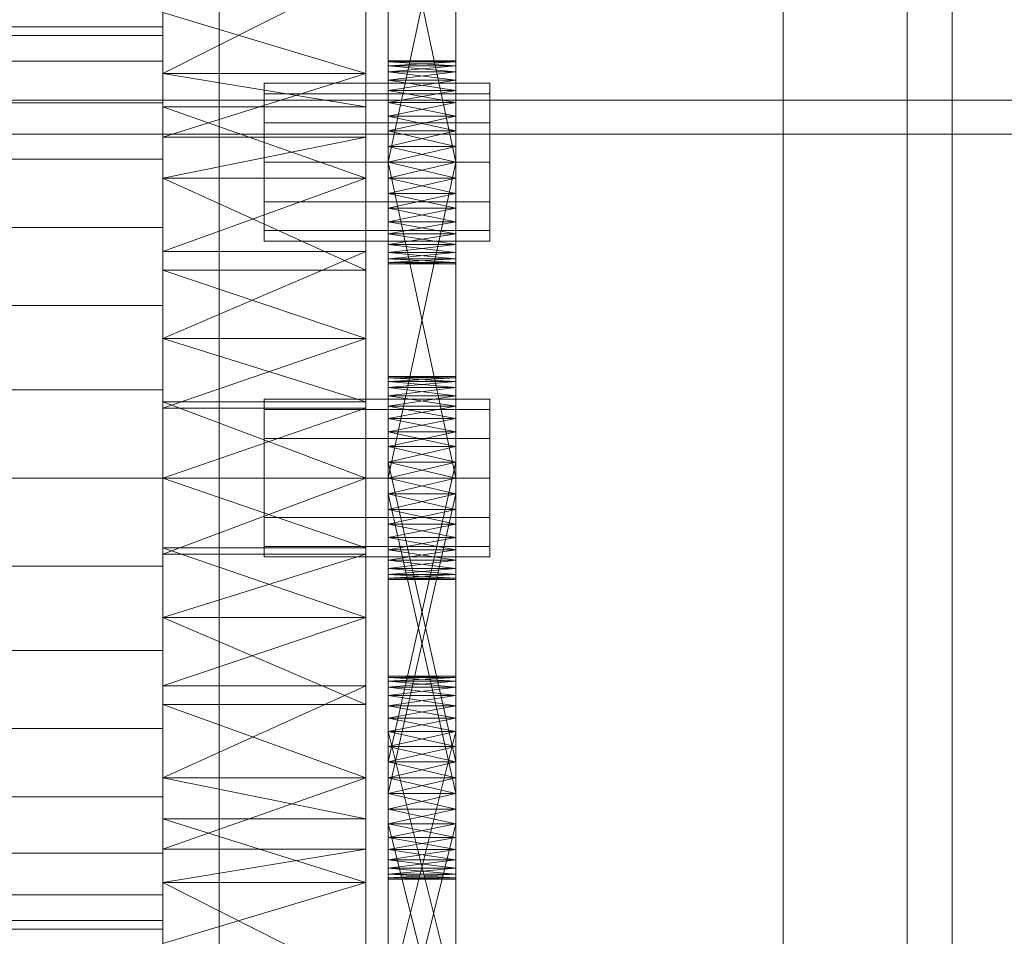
# Model space of a CAD drawing. Header units: millimetres. Extents: x -4738 to 65662, y -68080 to 6847.
# Tile 381 of 656: x 1417 to 1505, y -34674 to -34593. Entities that reach past the tile are written whole.
import ezdxf

# ---------------------------------------------------------------- set-up
doc = ezdxf.new("R2010")
doc.units = ezdxf.units.MM
doc.layers.add('frontal_C03', color=7, linetype='Continuous', lineweight=0)
doc.layers.add('frontal_secador', color=7, linetype='Continuous', lineweight=0)

msp = doc.modelspace()

# ---------------------------------------------------------------- linework, layer by layer
at = {"layer": 'frontal_C03'}
for p, q in [((1435, -34954.179), (1435, -32259.264)), ((1496, -34954.179), (1496, -32259.264)), ((1500, -32259.264), (1500, -34954.179)), ((1435, -32263.162), (1435, -34958.077)), ((1500, -34958.077), (1500, -32263.162)), ((1435, -35437.51), (1435, -32742.595)), ((1500, -32742.595), (1500, -35437.51)), ((1435, -32746.492), (1435, -35441.408)), ((1496, -32746.492), (1496, -35441.408)), ((1500, -35441.408), (1500, -32746.492)), ((1485, -35988), (1485, -33007.45)), ((1485, -35988), (1485, -33563.95)), ((1485, -35988), (1485, -34173.45))]:
    msp.add_line(p, q, dxfattribs=at)
at = {"layer": 'frontal_secador'}
for p, q in [((1430, -34563.11), (1430, -34597.635)), ((1430, -34563.11), (1430, -34645.858)), ((1448, -34597.635), (1448, -34563.11)), ((1448, -34645.858), (1448, -34563.11)), ((1450, -34608.281), (1450, -34569.481)), ((1456, -34569.481), (1456, -34608.281)), ((1450, -34571.136), (1450, -34608.281)), ((1456, -34608.281), (1456, -34571.136)), ((1450, -34608.281), (1450, -34573.414)), ((1456, -34573.414), (1456, -34608.281)), ((1450, -34605.5), (1450, -34576.092)), ((1450, -34608.281), (1450, -34576.092)), ((1456, -34576.092), (1456, -34605.5)), ((1456, -34576.092), (1456, -34608.281)), ((1430, -34577.639), (1430, -34597.635)), ((1430, -34621.142), (1430, -34577.639)), ((1430, -34669.365), (1430, -34577.639)), ((1430, -34577.639), (1430, -34645.858)), ((1430, -34711.527), (1430, -34577.639)), ((1448, -34597.635), (1448, -34577.639)), ((1448, -34577.639), (1448, -34621.142)), ((1448, -34577.639), (1448, -34669.365)), ((1448, -34645.858), (1448, -34577.639)), ((1448, -34577.639), (1448, -34711.527)), ((1450, -34577.5), (1450, -34605.5)), ((1456, -34605.5), (1450, -34577.5)), ((1456, -34577.5), (1450, -34605.5)), ((1456, -34605.5), (1456, -34577.5)), ((1430, -34597.635), (1430, -34582.194)), ((1448, -34582.194), (1448, -34597.635)), ((1430, -34588.565), (1430, -34597.635)), ((1448, -34588.565), (1430, -34597.635)), ((1448, -34597.635), (1448, -34588.565)), ((1430, -34597.635), (1430, -34592.223)), ((1448, -34597.635), (1430, -34592.223)), ((1448, -34592.223), (1448, -34597.635)), ((1430, -34593.5), (1325, -34593.5)), ((1430, -34594.269), (1430, -34593.5)), ((1430, -34594.269), (1325, -34594.269)), ((1430, -34596.545), (1430, -34594.269)), ((1430, -34596.545), (1325, -34596.545)), ((1430, -34600.241), (1430, -34596.545)), ((1450, -34596.611), (1450, -34596.5)), ((1456, -34596.611), (1450, -34596.5)), ((1456, -34596.5), (1450, -34596.5)), ((1456, -34596.5), (1450, -34596.611)), ((1450, -34596.611), (1450, -34597.481)), ((1450, -34596.941), (1450, -34596.611)), ((1450, -34596.611), (1450, -34599.136)), ((1456, -34596.941), (1450, -34596.611)), ((1456, -34596.611), (1450, -34596.611)), ((1456, -34596.611), (1450, -34596.941)), ((1456, -34596.611), (1456, -34596.5)), ((1456, -34597.481), (1456, -34596.611)), ((1456, -34596.611), (1456, -34596.941)), ((1456, -34599.136), (1456, -34596.611)), ((1450, -34597.481), (1450, -34596.941)), ((1456, -34597.481), (1450, -34596.941)), ((1456, -34596.941), (1450, -34596.941)), ((1456, -34596.941), (1450, -34597.481)), ((1450, -34597.481), (1450, -34599.136)), ((1450, -34598.219), (1450, -34597.481)), ((1450, -34601.414), (1450, -34597.481)), ((1450, -34636.281), (1450, -34597.481)), ((1456, -34598.219), (1450, -34597.481)), ((1456, -34597.481), (1450, -34597.481)), ((1456, -34597.481), (1450, -34598.219)), ((1456, -34596.941), (1456, -34597.481)), ((1456, -34599.136), (1456, -34597.481)), ((1456, -34597.481), (1456, -34598.219)), ((1456, -34597.481), (1456, -34601.414)), ((1456, -34597.481), (1456, -34636.281)), ((1430, -34597.635), (1430, -34615.058)), ((1430, -34600.589), (1430, -34597.635)), ((1430, -34597.635), (1430, -34621.142)), ((1430, -34597.635), (1430, -34603.268)), ((1430, -34597.635), (1430, -34645.858)), ((1448, -34600.589), (1430, -34597.635)), ((1448, -34597.635), (1430, -34597.635)), ((1448, -34597.635), (1430, -34603.268)), ((1448, -34615.058), (1448, -34597.635)), ((1448, -34597.635), (1448, -34600.589)), ((1448, -34621.142), (1448, -34597.635)), ((1448, -34603.268), (1448, -34597.635)), ((1448, -34645.858), (1448, -34597.635)), ((1450, -34599.136), (1450, -34598.219)), ((1456, -34599.136), (1450, -34598.219)), ((1456, -34598.219), (1450, -34598.219)), ((1456, -34598.219), (1450, -34599.136)), ((1456, -34598.219), (1456, -34599.136)), ((1439, -34599.438), (1439, -34598.5)), ((1459, -34598.5), (1439, -34598.5)), ((1450, -34599.136), (1450, -34601.414)), ((1450, -34600.21), (1450, -34599.136)), ((1450, -34599.136), (1450, -34604.092)), ((1450, -34599.136), (1450, -34636.281)), ((1456, -34600.21), (1450, -34599.136)), ((1456, -34599.136), (1450, -34599.136)), ((1456, -34599.136), (1450, -34600.21)), ((1456, -34601.414), (1456, -34599.136)), ((1456, -34599.136), (1456, -34600.21)), ((1456, -34604.092), (1456, -34599.136)), ((1456, -34636.281), (1456, -34599.136)), ((1459, -34599.438), (1459, -34598.5)), ((1400, -34600), (1790, -34600)), ((1439, -34602), (1439, -34599.438)), ((1459, -34599.438), (1439, -34599.438)), ((1459, -34602), (1459, -34599.438)), ((1430, -34600.241), (1325, -34600.241)), ((1430, -34605.216), (1430, -34600.241)), ((1430, -34600.589), (1430, -34615.058)), ((1430, -34606.925), (1430, -34600.589)), ((1448, -34606.925), (1430, -34600.589)), ((1448, -34600.589), (1430, -34600.589)), ((1448, -34615.058), (1448, -34600.589)), ((1448, -34600.589), (1448, -34606.925)), ((1450, -34601.414), (1450, -34600.21)), ((1456, -34601.414), (1450, -34600.21)), ((1456, -34600.21), (1450, -34600.21)), ((1456, -34600.21), (1450, -34601.414)), ((1456, -34600.21), (1456, -34601.414)), ((1450, -34601.414), (1450, -34604.092)), ((1450, -34602.719), (1450, -34601.414)), ((1450, -34636.281), (1450, -34601.414)), ((1456, -34602.719), (1450, -34601.414)), ((1456, -34601.414), (1450, -34601.414)), ((1456, -34601.414), (1450, -34602.719)), ((1456, -34604.092), (1456, -34601.414)), ((1456, -34601.414), (1456, -34602.719)), ((1456, -34601.414), (1456, -34636.281)), ((1439, -34605.5), (1439, -34602)), ((1459, -34602), (1439, -34602)), ((1450, -34604.092), (1450, -34602.719)), ((1456, -34604.092), (1450, -34602.719)), ((1456, -34602.719), (1450, -34602.719)), ((1456, -34602.719), (1450, -34604.092)), ((1456, -34602.719), (1456, -34604.092)), ((1459, -34605.5), (1459, -34602)), ((1400, -34603), (1790, -34603)), ((1430, -34613.424), (1430, -34603.268)), ((1430, -34603.268), (1430, -34606.925)), ((1430, -34621.142), (1430, -34603.268)), ((1448, -34603.268), (1430, -34603.268)), ((1448, -34603.268), (1430, -34606.925)), ((1448, -34603.268), (1448, -34613.424)), ((1448, -34606.925), (1448, -34603.268)), ((1448, -34603.268), (1448, -34621.142)), ((1450, -34633.5), (1450, -34604.092)), ((1450, -34604.092), (1450, -34605.5)), ((1450, -34636.281), (1450, -34604.092)), ((1456, -34605.5), (1450, -34604.092)), ((1456, -34604.092), (1450, -34604.092)), ((1456, -34604.092), (1450, -34605.5)), ((1456, -34604.092), (1456, -34633.5)), ((1456, -34605.5), (1456, -34604.092)), ((1456, -34604.092), (1456, -34636.281)), ((1430, -34605.216), (1325, -34605.216)), ((1430, -34611.277), (1430, -34605.216)), ((1439, -34605.5), (1439, -34609)), ((1439, -34605.5), (1459, -34605.5)), ((1450, -34605.5), (1450, -34633.5)), ((1456, -34633.5), (1450, -34605.5)), ((1456, -34605.5), (1450, -34605.5)), ((1456, -34605.5), (1450, -34633.5)), ((1450, -34608.281), (1450, -34605.5)), ((1450, -34605.5), (1450, -34606.908)), ((1456, -34605.5), (1450, -34606.908)), ((1456, -34606.908), (1450, -34605.5)), ((1456, -34633.5), (1456, -34605.5)), ((1456, -34605.5), (1456, -34608.281)), ((1456, -34606.908), (1456, -34605.5)), ((1459, -34609), (1459, -34605.5)), ((1430, -34615.058), (1430, -34606.925)), ((1430, -34606.925), (1430, -34613.424)), ((1448, -34615.058), (1430, -34606.925)), ((1448, -34606.925), (1430, -34606.925)), ((1448, -34606.925), (1430, -34613.424)), ((1448, -34606.925), (1448, -34615.058)), ((1448, -34613.424), (1448, -34606.925)), ((1450, -34606.908), (1450, -34608.281)), ((1456, -34606.908), (1450, -34606.908)), ((1456, -34606.908), (1450, -34608.281)), ((1456, -34608.281), (1450, -34606.908)), ((1456, -34608.281), (1456, -34606.908)), ((1450, -34610.79), (1450, -34608.281)), ((1450, -34608.281), (1450, -34609.586)), ((1450, -34612.781), (1450, -34608.281)), ((1450, -34614.5), (1450, -34608.281)), ((1456, -34608.281), (1450, -34608.281)), ((1456, -34608.281), (1450, -34609.586)), ((1456, -34609.586), (1450, -34608.281)), ((1456, -34608.281), (1456, -34610.79)), ((1456, -34609.586), (1456, -34608.281)), ((1456, -34608.281), (1456, -34612.781)), ((1456, -34608.281), (1456, -34614.5)), ((1439, -34609), (1439, -34611.562)), ((1459, -34609), (1439, -34609)), ((1450, -34609.586), (1450, -34610.79)), ((1456, -34609.586), (1450, -34609.586)), ((1456, -34609.586), (1450, -34610.79)), ((1456, -34610.79), (1450, -34609.586)), ((1456, -34610.79), (1456, -34609.586)), ((1459, -34609), (1459, -34611.562)), ((1430, -34611.277), (1325, -34611.277)), ((1430, -34618.193), (1430, -34611.277)), ((1450, -34612.781), (1450, -34610.79)), ((1450, -34610.79), (1450, -34611.864)), ((1456, -34610.79), (1450, -34610.79)), ((1456, -34610.79), (1450, -34611.864)), ((1456, -34611.864), (1450, -34610.79)), ((1456, -34610.79), (1456, -34612.781)), ((1456, -34611.864), (1456, -34610.79)), ((1439, -34611.562), (1439, -34612.5)), ((1459, -34611.562), (1439, -34611.562)), ((1450, -34611.864), (1450, -34612.781)), ((1456, -34611.864), (1450, -34611.864)), ((1456, -34611.864), (1450, -34612.781)), ((1456, -34612.781), (1450, -34611.864)), ((1456, -34612.781), (1456, -34611.864)), ((1459, -34611.562), (1459, -34612.5)), ((1459, -34612.5), (1439, -34612.5)), ((1450, -34614.059), (1450, -34612.781)), ((1450, -34612.781), (1450, -34613.519)), ((1450, -34614.5), (1450, -34612.781)), ((1456, -34612.781), (1450, -34612.781)), ((1456, -34612.781), (1450, -34613.519)), ((1456, -34613.519), (1450, -34612.781)), ((1456, -34612.781), (1456, -34614.059)), ((1456, -34613.519), (1456, -34612.781)), ((1456, -34612.781), (1456, -34614.5)), ((1430, -34613.424), (1430, -34621.142)), ((1448, -34613.424), (1430, -34613.424)), ((1448, -34613.424), (1430, -34621.142)), ((1448, -34621.142), (1448, -34613.424)), ((1450, -34613.519), (1450, -34614.059)), ((1456, -34613.519), (1450, -34613.519)), ((1456, -34613.519), (1450, -34614.059)), ((1456, -34614.059), (1450, -34613.519)), ((1450, -34614.5), (1450, -34614.059)), ((1450, -34614.059), (1450, -34614.389)), ((1456, -34614.059), (1450, -34614.059)), ((1456, -34614.059), (1450, -34614.389)), ((1456, -34614.389), (1450, -34614.059)), ((1456, -34614.059), (1456, -34613.519)), ((1456, -34614.059), (1456, -34614.5)), ((1456, -34614.389), (1456, -34614.059)), ((1450, -34614.389), (1450, -34614.5)), ((1456, -34614.389), (1450, -34614.389)), ((1456, -34614.389), (1450, -34614.5)), ((1456, -34614.5), (1450, -34614.389)), ((1456, -34614.5), (1450, -34614.5)), ((1456, -34614.5), (1456, -34614.389)), ((1430, -34621.142), (1430, -34615.058)), ((1448, -34621.142), (1430, -34615.058)), ((1448, -34615.058), (1430, -34615.058)), ((1448, -34615.058), (1448, -34621.142)), ((1430, -34618.193), (1325, -34618.193)), ((1430, -34625.696), (1430, -34618.193)), ((1430, -34621.142), (1430, -34639.698)), ((1430, -34626.753), (1430, -34621.142)), ((1430, -34621.142), (1430, -34645.858)), ((1430, -34621.142), (1430, -34627.302)), ((1430, -34669.365), (1430, -34621.142)), ((1448, -34626.753), (1430, -34621.142)), ((1448, -34621.142), (1430, -34621.142)), ((1448, -34621.142), (1430, -34627.302)), ((1448, -34639.698), (1448, -34621.142)), ((1448, -34621.142), (1448, -34626.753)), ((1448, -34645.858), (1448, -34621.142)), ((1448, -34627.302), (1448, -34621.142)), ((1448, -34621.142), (1448, -34669.365)), ((1450, -34624.611), (1450, -34624.5)), ((1456, -34624.611), (1450, -34624.5)), ((1456, -34624.5), (1450, -34624.5)), ((1456, -34624.5), (1450, -34624.611)), ((1450, -34624.5), (1450, -34624.941)), ((1450, -34624.5), (1450, -34626.219)), ((1456, -34624.611), (1456, -34624.5)), ((1456, -34624.941), (1456, -34624.5)), ((1456, -34626.219), (1456, -34624.5)), ((1450, -34624.611), (1450, -34625.481)), ((1450, -34624.941), (1450, -34624.611)), ((1450, -34624.611), (1450, -34627.136)), ((1450, -34624.611), (1450, -34632.092)), ((1450, -34629.414), (1450, -34624.611)), ((1456, -34624.941), (1450, -34624.611)), ((1456, -34624.611), (1450, -34624.611)), ((1456, -34624.611), (1450, -34624.941)), ((1450, -34625.481), (1450, -34624.941)), ((1456, -34625.481), (1450, -34624.941)), ((1456, -34624.941), (1450, -34624.941)), ((1456, -34624.941), (1450, -34625.481)), ((1450, -34624.941), (1450, -34626.219)), ((1450, -34625.481), (1450, -34627.136)), ((1450, -34626.219), (1450, -34625.481)), ((1450, -34629.414), (1450, -34625.481)), ((1456, -34626.219), (1450, -34625.481)), ((1456, -34625.481), (1450, -34625.481)), ((1456, -34625.481), (1450, -34626.219)), ((1456, -34625.481), (1456, -34624.611)), ((1456, -34624.611), (1456, -34624.941)), ((1456, -34627.136), (1456, -34624.611)), ((1456, -34632.092), (1456, -34624.611)), ((1456, -34624.611), (1456, -34629.414)), ((1456, -34624.941), (1456, -34625.481)), ((1456, -34626.219), (1456, -34624.941)), ((1456, -34627.136), (1456, -34625.481)), ((1456, -34625.481), (1456, -34626.219)), ((1456, -34625.481), (1456, -34629.414)), ((1430, -34625.696), (1325, -34625.696)), ((1430, -34633.5), (1430, -34625.696)), ((1450, -34627.136), (1450, -34626.219)), ((1456, -34627.136), (1450, -34626.219)), ((1456, -34626.219), (1450, -34626.219)), ((1456, -34626.219), (1450, -34627.136)), ((1450, -34626.219), (1450, -34628.21)), ((1450, -34626.219), (1450, -34630.719)), ((1450, -34626.219), (1450, -34661.483)), ((1450, -34664.161), (1450, -34626.219)), ((1456, -34626.219), (1456, -34627.136)), ((1456, -34628.21), (1456, -34626.219)), ((1456, -34630.719), (1456, -34626.219)), ((1456, -34661.483), (1456, -34626.219)), ((1456, -34626.219), (1456, -34664.161)), ((1430, -34626.753), (1430, -34639.698)), ((1430, -34633.5), (1430, -34626.753)), ((1448, -34633.5), (1430, -34626.753)), ((1448, -34626.753), (1430, -34626.753)), ((1439, -34627.438), (1439, -34626.5)), ((1459, -34626.5), (1439, -34626.5)), ((1448, -34639.698), (1448, -34626.753)), ((1448, -34626.753), (1448, -34633.5)), ((1450, -34627.136), (1450, -34629.414)), ((1450, -34628.21), (1450, -34627.136)), ((1450, -34627.136), (1450, -34632.092)), ((1456, -34628.21), (1450, -34627.136)), ((1456, -34627.136), (1450, -34627.136)), ((1456, -34627.136), (1450, -34628.21)), ((1456, -34629.414), (1456, -34627.136)), ((1456, -34627.136), (1456, -34628.21)), ((1456, -34632.092), (1456, -34627.136)), ((1459, -34627.438), (1459, -34626.5)), ((1430, -34640.247), (1430, -34627.302)), ((1430, -34627.302), (1430, -34633.5)), ((1430, -34645.858), (1430, -34627.302)), ((1448, -34627.302), (1430, -34627.302)), ((1448, -34627.302), (1430, -34633.5)), ((1439, -34630), (1439, -34627.438)), ((1459, -34627.438), (1439, -34627.438)), ((1448, -34627.302), (1448, -34640.247)), ((1448, -34633.5), (1448, -34627.302)), ((1448, -34627.302), (1448, -34645.858)), ((1459, -34630), (1459, -34627.438)), ((1450, -34629.414), (1450, -34628.21)), ((1456, -34629.414), (1450, -34628.21)), ((1456, -34628.21), (1450, -34628.21)), ((1456, -34628.21), (1450, -34629.414)), ((1450, -34628.21), (1450, -34630.719)), ((1456, -34628.21), (1456, -34629.414)), ((1456, -34630.719), (1456, -34628.21)), ((1450, -34629.414), (1450, -34632.092)), ((1450, -34630.719), (1450, -34629.414)), ((1450, -34660.075), (1450, -34629.414)), ((1450, -34665.365), (1450, -34629.414)), ((1450, -34668.635), (1450, -34629.414)), ((1456, -34630.719), (1450, -34629.414)), ((1456, -34629.414), (1450, -34629.414)), ((1456, -34629.414), (1450, -34630.719)), ((1456, -34632.092), (1456, -34629.414)), ((1456, -34629.414), (1456, -34630.719)), ((1456, -34629.414), (1456, -34660.075)), ((1456, -34629.414), (1456, -34665.365)), ((1456, -34629.414), (1456, -34668.635)), ((1439, -34633.5), (1439, -34630)), ((1459, -34630), (1439, -34630)), ((1450, -34632.092), (1450, -34630.719)), ((1456, -34632.092), (1450, -34630.719)), ((1456, -34630.719), (1450, -34630.719)), ((1456, -34630.719), (1450, -34632.092)), ((1450, -34630.719), (1450, -34658.668)), ((1450, -34633.5), (1450, -34630.719)), ((1450, -34630.719), (1450, -34661.483)), ((1450, -34664.161), (1450, -34630.719)), ((1456, -34630.719), (1456, -34632.092)), ((1456, -34658.668), (1456, -34630.719)), ((1456, -34630.719), (1456, -34633.5)), ((1456, -34661.483), (1456, -34630.719)), ((1456, -34630.719), (1456, -34664.161)), ((1459, -34633.5), (1459, -34630)), ((1450, -34632.092), (1450, -34634.908)), ((1450, -34633.5), (1450, -34632.092)), ((1450, -34660.075), (1450, -34632.092)), ((1450, -34632.092), (1450, -34658.668)), ((1450, -34632.092), (1450, -34662.857)), ((1450, -34632.092), (1450, -34665.365)), ((1450, -34632.092), (1450, -34668.635)), ((1456, -34633.5), (1450, -34632.092)), ((1456, -34632.092), (1450, -34632.092)), ((1456, -34632.092), (1450, -34658.668)), ((1456, -34658.668), (1450, -34632.092)), ((1456, -34632.092), (1450, -34633.5)), ((1456, -34634.908), (1456, -34632.092)), ((1456, -34632.092), (1456, -34633.5)), ((1456, -34632.092), (1456, -34660.075)), ((1456, -34658.668), (1456, -34632.092)), ((1456, -34662.857), (1456, -34632.092)), ((1456, -34665.365), (1456, -34632.092)), ((1456, -34668.635), (1456, -34632.092)), ((1325, -34633.5), (1430, -34633.5)), ((1430, -34641.304), (1430, -34633.5)), ((1430, -34639.698), (1430, -34633.5)), ((1430, -34633.5), (1430, -34640.247)), ((1430, -34633.5), (1448, -34633.5)), ((1448, -34633.5), (1430, -34640.247)), ((1448, -34639.698), (1430, -34633.5)), ((1439, -34633.5), (1439, -34637)), ((1439, -34633.5), (1459, -34633.5)), ((1448, -34633.5), (1448, -34639.698)), ((1448, -34640.247), (1448, -34633.5)), ((1450, -34636.281), (1450, -34633.5)), ((1450, -34633.5), (1450, -34634.908)), ((1450, -34633.5), (1456, -34633.5)), ((1456, -34633.5), (1450, -34634.908)), ((1456, -34634.908), (1450, -34633.5)), ((1450, -34661.483), (1450, -34633.5)), ((1450, -34664.161), (1450, -34633.5)), ((1456, -34633.5), (1456, -34636.281)), ((1456, -34634.908), (1456, -34633.5)), ((1456, -34633.5), (1456, -34661.483)), ((1456, -34633.5), (1456, -34664.161)), ((1459, -34637), (1459, -34633.5)), ((1450, -34634.908), (1450, -34636.281)), ((1456, -34634.908), (1450, -34634.908)), ((1456, -34634.908), (1450, -34636.281)), ((1456, -34636.281), (1450, -34634.908)), ((1450, -34634.908), (1450, -34662.857)), ((1450, -34661.483), (1450, -34634.908)), ((1456, -34661.483), (1450, -34634.908)), ((1456, -34634.908), (1450, -34661.483)), ((1456, -34636.281), (1456, -34634.908)), ((1456, -34662.857), (1456, -34634.908)), ((1456, -34634.908), (1456, -34661.483)), ((1450, -34638.79), (1450, -34636.281)), ((1450, -34636.281), (1450, -34637.586)), ((1450, -34640.781), (1450, -34636.281)), ((1450, -34642.5), (1450, -34636.281)), ((1456, -34636.281), (1450, -34636.281)), ((1456, -34636.281), (1450, -34637.586)), ((1456, -34637.586), (1450, -34636.281)), ((1456, -34636.281), (1456, -34638.79)), ((1456, -34637.586), (1456, -34636.281)), ((1456, -34636.281), (1456, -34640.781)), ((1456, -34636.281), (1456, -34642.5)), ((1439, -34637), (1439, -34639.562)), ((1459, -34637), (1439, -34637)), ((1450, -34637.586), (1450, -34638.79)), ((1456, -34637.586), (1450, -34637.586)), ((1456, -34637.586), (1450, -34638.79)), ((1456, -34638.79), (1450, -34637.586)), ((1456, -34638.79), (1456, -34637.586)), ((1459, -34637), (1459, -34639.562)), ((1450, -34640.781), (1450, -34638.79)), ((1450, -34638.79), (1450, -34639.864)), ((1456, -34638.79), (1450, -34638.79)), ((1456, -34638.79), (1450, -34639.864)), ((1456, -34639.864), (1450, -34638.79)), ((1456, -34638.79), (1456, -34640.781)), ((1456, -34639.864), (1456, -34638.79)), ((1430, -34645.858), (1430, -34639.698)), ((1448, -34645.858), (1430, -34639.698)), ((1448, -34639.698), (1430, -34639.698)), ((1430, -34640.247), (1430, -34645.858)), ((1448, -34640.247), (1430, -34640.247)), ((1448, -34640.247), (1430, -34645.858)), ((1439, -34639.562), (1439, -34640.5)), ((1459, -34639.562), (1439, -34639.562)), ((1448, -34639.698), (1448, -34645.858)), ((1448, -34645.858), (1448, -34640.247)), ((1450, -34639.864), (1450, -34640.781)), ((1456, -34639.864), (1450, -34639.864)), ((1456, -34639.864), (1450, -34640.781)), ((1456, -34640.781), (1450, -34639.864)), ((1456, -34640.781), (1456, -34639.864)), ((1459, -34639.562), (1459, -34640.5)), ((1459, -34640.5), (1439, -34640.5)), ((1450, -34642.059), (1450, -34640.781)), ((1450, -34640.781), (1450, -34641.519)), ((1450, -34642.5), (1450, -34640.781)), ((1456, -34640.781), (1450, -34640.781)), ((1456, -34640.781), (1450, -34641.519)), ((1456, -34641.519), (1450, -34640.781)), ((1456, -34640.781), (1456, -34642.059)), ((1456, -34641.519), (1456, -34640.781)), ((1456, -34640.781), (1456, -34642.5)), ((1430, -34641.304), (1325, -34641.304)), ((1430, -34641.304), (1430, -34648.807)), ((1450, -34641.519), (1450, -34642.059)), ((1456, -34641.519), (1450, -34641.519)), ((1456, -34641.519), (1450, -34642.059)), ((1456, -34642.059), (1450, -34641.519)), ((1450, -34642.5), (1450, -34642.059)), ((1450, -34642.059), (1450, -34642.389)), ((1456, -34642.059), (1450, -34642.059)), ((1456, -34642.059), (1450, -34642.389)), ((1456, -34642.389), (1450, -34642.059)), ((1456, -34642.059), (1456, -34641.519)), ((1456, -34642.059), (1456, -34642.5)), ((1456, -34642.389), (1456, -34642.059)), ((1450, -34642.389), (1450, -34642.5)), ((1456, -34642.389), (1450, -34642.389)), ((1456, -34642.389), (1450, -34642.5)), ((1456, -34642.5), (1450, -34642.389)), ((1456, -34642.5), (1450, -34642.5)), ((1456, -34642.5), (1456, -34642.389)), ((1430, -34645.858), (1430, -34663.732)), ((1430, -34653.576), (1430, -34645.858)), ((1430, -34669.365), (1430, -34645.858)), ((1430, -34645.858), (1430, -34651.942)), ((1430, -34645.858), (1430, -34689.361)), ((1430, -34645.858), (1430, -34711.527)), ((1448, -34645.858), (1430, -34645.858)), ((1448, -34645.858), (1430, -34651.942)), ((1448, -34653.576), (1430, -34645.858)), ((1448, -34663.732), (1448, -34645.858)), ((1448, -34645.858), (1448, -34653.576)), ((1448, -34645.858), (1448, -34669.365)), ((1448, -34651.942), (1448, -34645.858)), ((1448, -34689.361), (1448, -34645.858)), ((1448, -34711.527), (1448, -34645.858)), ((1430, -34648.807), (1325, -34648.807)), ((1430, -34648.807), (1430, -34655.723)), ((1450, -34651.186), (1450, -34651.075)), ((1456, -34651.186), (1450, -34651.075)), ((1456, -34651.075), (1450, -34651.075)), ((1456, -34651.075), (1450, -34651.186)), ((1450, -34651.075), (1450, -34651.516)), ((1450, -34651.186), (1450, -34652.056)), ((1450, -34651.516), (1450, -34651.186)), ((1450, -34653.712), (1450, -34651.186)), ((1456, -34651.516), (1450, -34651.186)), ((1456, -34651.186), (1450, -34651.186)), ((1456, -34651.186), (1450, -34651.516)), ((1450, -34652.056), (1450, -34651.516)), ((1456, -34652.056), (1450, -34651.516)), ((1456, -34651.516), (1450, -34651.516)), ((1456, -34651.516), (1450, -34652.056)), ((1450, -34651.516), (1450, -34652.794)), ((1450, -34651.516), (1450, -34654.785)), ((1450, -34651.516), (1450, -34682.642)), ((1456, -34651.186), (1456, -34651.075)), ((1456, -34651.516), (1456, -34651.075)), ((1456, -34652.056), (1456, -34651.186)), ((1456, -34651.186), (1456, -34651.516)), ((1456, -34651.186), (1456, -34653.712)), ((1456, -34651.516), (1456, -34652.056)), ((1456, -34652.794), (1456, -34651.516)), ((1456, -34654.785), (1456, -34651.516)), ((1456, -34682.642), (1456, -34651.516)), ((1430, -34666.411), (1430, -34651.942)), ((1430, -34651.942), (1430, -34660.075)), ((1430, -34669.365), (1430, -34651.942)), ((1448, -34651.942), (1430, -34651.942)), ((1448, -34651.942), (1430, -34660.075)), ((1448, -34651.942), (1448, -34666.411)), ((1448, -34660.075), (1448, -34651.942)), ((1448, -34651.942), (1448, -34669.365)), ((1450, -34652.056), (1450, -34653.712)), ((1450, -34652.794), (1450, -34652.056)), ((1450, -34652.056), (1450, -34655.99)), ((1450, -34652.056), (1450, -34661.483)), ((1456, -34652.794), (1450, -34652.056)), ((1456, -34652.056), (1450, -34652.056)), ((1456, -34652.056), (1450, -34652.794)), ((1456, -34653.712), (1456, -34652.056)), ((1456, -34652.056), (1456, -34652.794)), ((1456, -34655.99), (1456, -34652.056)), ((1456, -34661.483), (1456, -34652.056)), ((1450, -34653.712), (1450, -34652.794)), ((1456, -34653.712), (1450, -34652.794)), ((1456, -34652.794), (1450, -34652.794)), ((1456, -34652.794), (1450, -34653.712)), ((1450, -34652.794), (1450, -34654.785)), ((1456, -34652.794), (1456, -34653.712)), ((1456, -34654.785), (1456, -34652.794)), ((1430, -34653.576), (1430, -34663.732)), ((1430, -34660.075), (1430, -34653.576)), ((1448, -34660.075), (1430, -34653.576)), ((1448, -34653.576), (1430, -34653.576)), ((1448, -34663.732), (1448, -34653.576)), ((1448, -34653.576), (1448, -34660.075)), ((1450, -34653.712), (1450, -34655.99)), ((1450, -34654.785), (1450, -34653.712)), ((1450, -34681.268), (1450, -34653.712)), ((1450, -34686.831), (1450, -34653.712)), ((1450, -34653.712), (1450, -34661.483)), ((1450, -34693.05), (1450, -34653.712)), ((1456, -34654.785), (1450, -34653.712)), ((1456, -34653.712), (1450, -34653.712)), ((1456, -34653.712), (1450, -34654.785)), ((1456, -34655.99), (1456, -34653.712)), ((1456, -34653.712), (1456, -34654.785)), ((1456, -34653.712), (1456, -34681.268)), ((1456, -34653.712), (1456, -34686.831)), ((1456, -34661.483), (1456, -34653.712)), ((1456, -34653.712), (1456, -34693.05)), ((1450, -34655.99), (1450, -34654.785)), ((1456, -34655.99), (1450, -34654.785)), ((1456, -34654.785), (1450, -34654.785)), ((1456, -34654.785), (1450, -34655.99)), ((1450, -34654.785), (1450, -34679.964)), ((1450, -34657.294), (1450, -34654.785)), ((1450, -34654.785), (1450, -34682.642)), ((1450, -34660.075), (1450, -34654.785)), ((1450, -34690.413), (1450, -34654.785)), ((1456, -34654.785), (1456, -34655.99)), ((1456, -34679.964), (1456, -34654.785)), ((1456, -34654.785), (1456, -34657.294)), ((1456, -34682.642), (1456, -34654.785)), ((1456, -34654.785), (1456, -34660.075)), ((1456, -34654.785), (1456, -34690.413)), ((1430, -34655.723), (1325, -34655.723)), ((1430, -34655.723), (1430, -34661.784)), ((1450, -34655.99), (1450, -34658.668)), ((1450, -34657.294), (1450, -34655.99)), ((1450, -34681.268), (1450, -34655.99)), ((1450, -34655.99), (1450, -34679.964)), ((1450, -34655.99), (1450, -34661.483)), ((1456, -34657.294), (1450, -34655.99)), ((1456, -34655.99), (1450, -34655.99)), ((1456, -34655.99), (1450, -34679.964)), ((1456, -34679.964), (1450, -34655.99)), ((1456, -34655.99), (1450, -34657.294)), ((1456, -34658.668), (1456, -34655.99)), ((1456, -34655.99), (1456, -34657.294)), ((1456, -34655.99), (1456, -34681.268)), ((1456, -34679.964), (1456, -34655.99)), ((1456, -34661.483), (1456, -34655.99)), ((1450, -34658.668), (1450, -34657.294)), ((1456, -34658.668), (1450, -34657.294)), ((1456, -34657.294), (1450, -34657.294)), ((1450, -34660.075), (1450, -34657.294)), ((1456, -34657.294), (1450, -34658.668)), ((1456, -34657.294), (1456, -34658.668)), ((1456, -34657.294), (1456, -34660.075)), ((1450, -34658.668), (1450, -34660.075)), ((1456, -34658.668), (1450, -34658.668)), ((1456, -34658.668), (1450, -34660.075)), ((1450, -34658.668), (1450, -34661.483)), ((1456, -34660.075), (1450, -34658.668)), ((1456, -34660.075), (1456, -34658.668)), ((1456, -34661.483), (1456, -34658.668)), ((1430, -34660.075), (1430, -34666.411)), ((1430, -34663.732), (1430, -34660.075)), ((1448, -34660.075), (1430, -34660.075)), ((1448, -34660.075), (1430, -34666.411)), ((1448, -34663.732), (1430, -34660.075)), ((1448, -34666.411), (1448, -34660.075)), ((1448, -34660.075), (1448, -34663.732)), ((1450, -34662.857), (1450, -34660.075)), ((1450, -34660.075), (1450, -34661.483)), ((1450, -34665.365), (1450, -34660.075)), ((1456, -34660.075), (1450, -34660.075)), ((1456, -34660.075), (1450, -34661.483)), ((1456, -34661.483), (1450, -34660.075)), ((1450, -34690.413), (1450, -34660.075)), ((1456, -34660.075), (1456, -34662.857)), ((1456, -34661.483), (1456, -34660.075)), ((1456, -34660.075), (1456, -34665.365)), ((1456, -34660.075), (1456, -34690.413)), ((1430, -34661.784), (1325, -34661.784)), ((1430, -34661.784), (1430, -34666.759)), ((1450, -34662.857), (1450, -34661.483)), ((1456, -34661.483), (1450, -34661.483)), ((1456, -34661.483), (1450, -34662.857)), ((1456, -34662.857), (1450, -34661.483)), ((1450, -34661.483), (1450, -34664.161)), ((1450, -34661.483), (1450, -34689.34)), ((1450, -34661.483), (1450, -34691.331)), ((1450, -34661.483), (1450, -34693.05)), ((1450, -34661.483), (1450, -34666.439)), ((1450, -34661.483), (1450, -34668.965)), ((1456, -34661.483), (1456, -34662.857)), ((1456, -34664.161), (1456, -34661.483)), ((1456, -34689.34), (1456, -34661.483)), ((1456, -34691.331), (1456, -34661.483)), ((1456, -34693.05), (1456, -34661.483)), ((1456, -34666.439), (1456, -34661.483)), ((1456, -34668.965), (1456, -34661.483)), ((1450, -34665.365), (1450, -34662.857)), ((1450, -34662.857), (1450, -34664.161)), ((1456, -34662.857), (1450, -34662.857)), ((1456, -34662.857), (1450, -34664.161)), ((1456, -34664.161), (1450, -34662.857)), ((1450, -34688.135), (1450, -34662.857)), ((1450, -34690.413), (1450, -34662.857)), ((1456, -34662.857), (1456, -34665.365)), ((1456, -34664.161), (1456, -34662.857)), ((1456, -34662.857), (1456, -34688.135)), ((1456, -34662.857), (1456, -34690.413)), ((1430, -34669.365), (1430, -34663.732)), ((1448, -34669.365), (1430, -34663.732)), ((1448, -34663.732), (1430, -34663.732)), ((1448, -34663.732), (1448, -34669.365)), ((1450, -34664.161), (1450, -34665.365)), ((1456, -34664.161), (1450, -34664.161)), ((1456, -34664.161), (1450, -34665.365)), ((1456, -34665.365), (1450, -34664.161)), ((1450, -34664.161), (1450, -34689.34)), ((1450, -34688.135), (1450, -34664.161)), ((1456, -34688.135), (1450, -34664.161)), ((1456, -34664.161), (1450, -34688.135)), ((1450, -34666.439), (1450, -34664.161)), ((1450, -34668.094), (1450, -34664.161)), ((1450, -34668.965), (1450, -34664.161)), ((1456, -34665.365), (1456, -34664.161)), ((1456, -34689.34), (1456, -34664.161)), ((1456, -34664.161), (1456, -34688.135)), ((1456, -34664.161), (1456, -34666.439)), ((1456, -34664.161), (1456, -34668.094)), ((1456, -34664.161), (1456, -34668.965)), ((1450, -34667.357), (1450, -34665.365)), ((1450, -34665.365), (1450, -34666.439)), ((1450, -34668.635), (1450, -34665.365)), ((1456, -34665.365), (1450, -34665.365)), ((1456, -34665.365), (1450, -34666.439)), ((1456, -34666.439), (1450, -34665.365)), ((1456, -34665.365), (1456, -34667.357)), ((1456, -34666.439), (1456, -34665.365)), ((1456, -34665.365), (1456, -34668.635)), ((1430, -34666.411), (1430, -34669.365)), ((1448, -34666.411), (1430, -34666.411)), ((1448, -34666.411), (1430, -34669.365)), ((1448, -34669.365), (1448, -34666.411)), ((1450, -34666.439), (1450, -34667.357)), ((1456, -34666.439), (1450, -34666.439)), ((1456, -34666.439), (1450, -34667.357)), ((1456, -34667.357), (1450, -34666.439)), ((1450, -34668.094), (1450, -34666.439)), ((1450, -34666.439), (1450, -34668.965)), ((1456, -34667.357), (1456, -34666.439)), ((1456, -34666.439), (1456, -34668.094)), ((1456, -34668.965), (1456, -34666.439)), ((1430, -34666.759), (1325, -34666.759)), ((1430, -34666.759), (1430, -34670.455)), ((1450, -34668.635), (1450, -34667.357)), ((1450, -34667.357), (1450, -34668.094)), ((1456, -34667.357), (1450, -34667.357)), ((1456, -34667.357), (1450, -34668.094)), ((1456, -34668.094), (1450, -34667.357)), ((1456, -34667.357), (1456, -34668.635)), ((1456, -34668.094), (1456, -34667.357)), ((1450, -34668.094), (1450, -34668.635)), ((1456, -34668.094), (1450, -34668.094)), ((1456, -34668.094), (1450, -34668.635)), ((1456, -34668.635), (1450, -34668.094)), ((1450, -34668.965), (1450, -34668.094)), ((1456, -34668.635), (1456, -34668.094)), ((1456, -34668.094), (1456, -34668.965)), ((1450, -34669.075), (1450, -34668.635)), ((1450, -34668.635), (1450, -34668.965)), ((1456, -34668.635), (1450, -34668.635)), ((1456, -34668.635), (1450, -34668.965)), ((1456, -34668.965), (1450, -34668.635)), ((1450, -34668.965), (1450, -34669.075)), ((1456, -34668.965), (1450, -34668.965)), ((1456, -34668.965), (1450, -34669.075)), ((1456, -34669.075), (1450, -34668.965)), ((1456, -34669.075), (1450, -34669.075)), ((1456, -34668.635), (1456, -34669.075)), ((1456, -34668.965), (1456, -34668.635)), ((1456, -34669.075), (1456, -34668.965)), ((1430, -34669.365), (1430, -34684.806)), ((1430, -34678.435), (1430, -34669.365)), ((1430, -34689.361), (1430, -34669.365)), ((1430, -34669.365), (1430, -34674.777)), ((1430, -34703.89), (1430, -34669.365)), ((1430, -34711.527), (1430, -34669.365)), ((1448, -34669.365), (1430, -34669.365)), ((1448, -34669.365), (1430, -34674.777)), ((1448, -34678.435), (1430, -34669.365)), ((1448, -34684.806), (1448, -34669.365)), ((1448, -34669.365), (1448, -34678.435)), ((1448, -34669.365), (1448, -34689.361)), ((1448, -34674.777), (1448, -34669.365)), ((1448, -34669.365), (1448, -34703.89)), ((1448, -34669.365), (1448, -34711.527)), ((1430, -34670.455), (1325, -34670.455)), ((1430, -34670.455), (1430, -34672.731)), ((1430, -34672.731), (1325, -34672.731)), ((1430, -34672.731), (1430, -34673.5)), ((1430, -34673.5), (1325, -34673.5))]:
    msp.add_line(p, q, dxfattribs=at)

doc.saveas('drawing.dxf')
